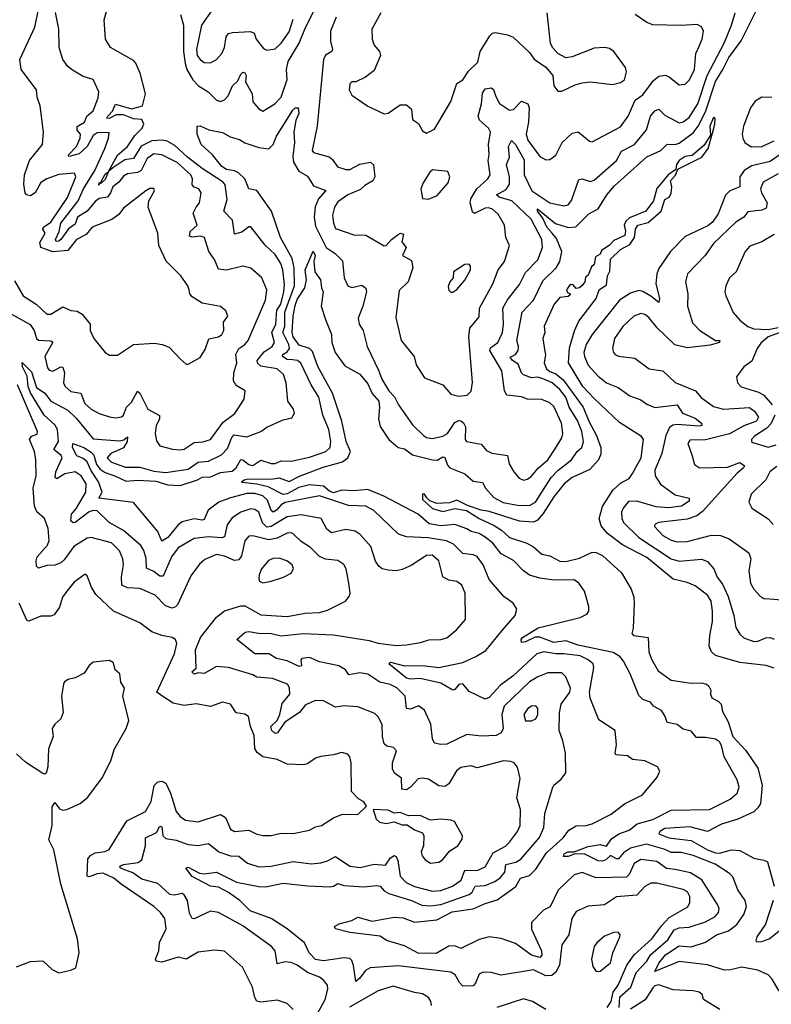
# Model space of a CAD drawing. Extents: x 1245432 to 1420865, y 606325 to 671314.
# Tile 312 of 382: x 1387071 to 1390791, y 647891 to 652762. Entities that reach past the tile are written whole.
import ezdxf

# ---------------------------------------------------------------- set-up
doc = ezdxf.new("R2010")
doc.units = 0

msp = doc.modelspace()

# ---------------------------------------------------------------- linework, layer by layer
at = {"layer": '0CON20XD'}
for points in [[(1387342.2, 652002.2), (1387265, 651995.8), (1387205, 651974.1), (1387175, 651956.5), (1387147.4, 651905), (1387125, 651889.8), (1387105, 651894.8), (1387098, 651905), (1387092.3, 651947.7), (1387095.5, 651995), (1387120, 652065), (1387184.5, 652145), (1387189.5, 652205), (1387172.9, 652335), (1387158.3, 652378.3), (1387154.3, 652415), (1387078.6, 652515), (1387071.1, 652565), (1387145.3, 652724.7), (1387187.7, 652922.3)], [(1387130.4, 651020.4), (1387155, 650941.8), (1387194.8, 650914.8), (1387225.4, 650875.4), (1387309.6, 650829.6), (1387350.1, 650790.1), (1387435, 650688.2), (1387565, 650678.7), (1387586.2, 650683.8), (1387605, 650697.5), (1387603.2, 650675), (1387585.5, 650644.5), (1387522.7, 650615), (1387504, 650595), (1387525, 650572.2), (1387595, 650548.6), (1387665, 650547.5), (1387735, 650527.9), (1387795, 650522.2), (1387905, 650539), (1387955, 650572.8), (1388005, 650578.4), (1388070.7, 650609.3), (1388100.2, 650639.8), (1388120.4, 650695), (1388131.9, 650708.1), (1388195, 650698.9), (1388265.3, 650724.7), (1388295, 650746.5), (1388375, 650782.5), (1388418.3, 650791.7), (1388430.8, 650815), (1388426.7, 650835), (1388398.9, 650875), (1388389.3, 650965), (1388376.2, 651006.2), (1388345, 651035.4), (1388265, 651047.1), (1388250.3, 651060.3), (1388246.6, 651075), (1388281.3, 651118.7), (1388320.9, 651145), (1388332.1, 651165), (1388318.6, 651215), (1388339.3, 651255), (1388344, 651325), (1388363.6, 651355), (1388378.7, 651415), (1388381.3, 651451.3), (1388374.2, 651525), (1388363.8, 651555), (1388335, 651600.9), (1388286.7, 651646.7), (1388215, 651737.5), (1388205, 651737.5), (1388169.9, 651710.1), (1388135, 651700), (1388125, 651769.5), (1388081.1, 651815), (1388098.1, 651871.9), (1388088.4, 651945), (1388077.7, 651957.7), (1387974.2, 652025), (1387901, 652081), (1387839.6, 652139.6), (1387801, 652161), (1387776.1, 652166.1), (1387725, 652163.2), (1387673.1, 652136.9), (1387635, 652075.3), (1387590.9, 652069.1), (1387531.5, 652028.5), (1387510, 652010), (1387495, 651971.5), (1387475, 651953.1), (1387467, 651953), (1387463.3, 651943.3), (1387464.6, 651955), (1387472.3, 651957.7), (1387495, 651997.8), (1387510, 652010), (1387555, 652090.9), (1387604.7, 652135), (1387641.1, 652188.9), (1387676.6, 652225), (1387686.1, 652245), (1387675, 652268), (1387635, 652271), (1387585, 652291.9), (1387548.4, 652291.6), (1387513.8, 652273.8), (1387502, 652275), (1387506.7, 652285), (1387531, 652309), (1387545.7, 652344.3), (1387625, 652320.3), (1387678.5, 652335), (1387694.6, 652395), (1387667.8, 652497.8), (1387646.3, 652546.3), (1387635, 652559.5), (1387520, 652625), (1387496, 652665), (1387489.3, 652760.7), (1387516, 652855)], [(1387867.6, 652787.6), (1387882.6, 652735), (1387881.3, 652605), (1387890.2, 652545), (1387898.7, 652515), (1387928.1, 652465), (1387956.6, 652435), (1388003.9, 652405), (1388045, 652363.1), (1388065, 652356.4), (1388085, 652365.5), (1388103.6, 652385), (1388123.9, 652435), (1388151.1, 652458.9), (1388165, 652492.5), (1388175, 652501.8), (1388185, 652498.5), (1388191.6, 652485), (1388189.2, 652455), (1388221.5, 652395), (1388225.6, 652355), (1388255, 652320), (1388275, 652309.2), (1388334.4, 652345), (1388365, 652378.1), (1388395.3, 652465.3), (1388392.2, 652515), (1388400, 652555), (1388454.6, 652645.4), (1388485, 652723.5), (1388555, 652861.2)], [(1388020.9, 652805), (1387971.8, 652735), (1387946.2, 652615)], [(1390520, 648235), (1390578.8, 648255), (1390621.1, 648285), (1390654.6, 648335), (1390667.7, 648375), (1390661.8, 648405), (1390625, 648457.5), (1390601.6, 648521.6), (1390585, 648538.5), (1390514, 648584), (1390405, 648627.1), (1390345, 648641.7), (1390295, 648641.2), (1390266.5, 648656.5), (1390173.9, 648683.9), (1390095, 648662.9), (1390059.9, 648640.1), (1390035, 648611.1), (1390025, 648610.4), (1389995, 648627), (1389971.7, 648605), (1389955, 648598.9), (1389935, 648599.9), (1389865, 648634.8), (1389815, 648634.4), (1389785, 648622.7), (1389762.8, 648622.8), (1389765.7, 648635), (1389784.2, 648645), (1389815, 648645.6), (1389885, 648672.3), (1389945, 648681.8), (1389975, 648673.8), (1390000.5, 648709.5), (1390036.4, 648733.6), (1390087.8, 648752.2), (1390126.7, 648783.3), (1390205, 648804.7), (1390295, 648851.2), (1390485, 648855.3), (1390588.1, 648905), (1390622.9, 648935), (1390632.2, 648965), (1390622.1, 649002.1), (1390557.5, 649115), (1390545, 649172), (1390535, 649190), (1390515, 649202.1), (1390465, 649211.5), (1390421.2, 649211.2), (1390395, 649241.9), (1390355, 649251.9), (1390325.4, 649275.4), (1390275, 649284.3), (1390266.5, 649315), (1390248.6, 649345), (1390208.8, 649365), (1390193.3, 649385), (1390155, 649398.2), (1390135, 649418.5), (1390093.4, 649525), (1390059, 649589), (1390041.9, 649611.9), (1390008.2, 649631.8), (1389835, 649667.4), (1389775, 649689.2), (1389715, 649681.3), (1389645, 649707.5), (1389622.9, 649707.1), (1389575, 649683.6), (1389555, 649681.2), (1389552.7, 649695), (1389559.6, 649705), (1389637.3, 649752.7), (1389845.3, 649804.7), (1389878.5, 649821.5), (1389887.5, 649835), (1389888.3, 649858.3), (1389867.1, 649935), (1389838.5, 649975), (1389815, 649990.7), (1389715, 649988.4), (1389645, 649998.7), (1389593.7, 650013.7), (1389565, 650034.5), (1389515.9, 650085.9), (1389455, 650119.3), (1389412.7, 650172.7), (1389375, 650201.9), (1389345, 650220.5), (1389305, 650229.3), (1389283.6, 650243.6), (1389225, 650264.1), (1389155, 650257.7), (1389097.7, 650267.7), (1389042.7, 650315), (1388873.1, 650405), (1388795, 650438.1), (1388725, 650430.9), (1388665, 650434.9), (1388625, 650421.2), (1388605, 650428.9), (1388575, 650454.6), (1388505, 650460.7), (1388452.2, 650447.8), (1388395, 650416.6), (1388375, 650413.2), (1388301, 650451), (1388245, 650464.8), (1388171.7, 650471.7), (1388169.2, 650475), (1388181.8, 650485), (1388195, 650488.6), (1388325, 650489.6), (1388355, 650495.7), (1388405, 650476.9), (1388456.6, 650503.4), (1388572.5, 650547.5), (1388669.1, 650575), (1388694.7, 650595), (1388708.9, 650625), (1388686.3, 650675), (1388664.8, 650775), (1388619.4, 650915), (1388546.7, 651046.7), (1388520.2, 651120.2), (1388505.2, 651135.2), (1388455, 651151.3), (1388425, 651192.4), (1388419.8, 651215), (1388424.8, 651295.2), (1388435, 651348.6), (1388445, 651377.9), (1388482, 651435), (1388490, 651475), (1388484.4, 651525), (1388523.9, 651616.1), (1388534.3, 651595), (1388526.9, 651565), (1388532, 651515), (1388560, 651475), (1388564.3, 651435), (1388573.3, 651415), (1388563.5, 651345), (1388585, 651279.2), (1388614.7, 651205), (1388616.4, 651165), (1388632, 651115), (1388679.9, 651049.9), (1388755, 651007.6), (1388795, 650960.7), (1388815, 650912), (1388848.7, 650875), (1388852.6, 650845), (1388847.2, 650787.2), (1388855, 650749.4), (1388898.7, 650685), (1388945, 650646.1), (1388975, 650639.3), (1389015, 650609.3), (1389115, 650583.9), (1389137.3, 650582.7), (1389165, 650598.9), (1389175, 650595.6), (1389188.1, 650558.1), (1389200.5, 650545), (1389274.4, 650515), (1389315, 650479.6), (1389362.2, 650472.2), (1389376.1, 650445), (1389418.3, 650398.3), (1389463.9, 650373.9), (1389535, 650359.7), (1389595, 650359), (1389624.3, 650375.7), (1389655.5, 650424.5), (1389702.5, 650497.5), (1389735, 650531.2), (1389802.8, 650585), (1389830, 650625), (1389853.8, 650645), (1389861.7, 650675), (1389853.7, 650725), (1389834.2, 650775), (1389791.5, 650845), (1389774, 650895), (1389745, 650932.9), (1389707.4, 650965), (1389665, 650984.1), (1389635, 650993.2), (1389605, 650990.6), (1389564.8, 651004.8), (1389554.5, 651014.5), (1389538.1, 651058.1), (1389509.7, 651075), (1389498, 651092), (1389525, 651104.7), (1389538.7, 651125), (1389540.1, 651145), (1389531.5, 651175), (1389558.8, 651315), (1389614.8, 651375), (1389659.7, 651470.3), (1389726.2, 651535), (1389744.3, 651565), (1389754.3, 651615), (1389728.7, 651678.7), (1389706.8, 651705), (1389680.8, 651735), (1389659.7, 651779.7), (1389633.7, 651815), (1389633.4, 651826.6), (1389723, 651753), (1389785, 651734), (1389823, 651737), (1389888.7, 651801.3), (1389935, 651825.3), (1389977.9, 651895), (1390015, 651940.3), (1390175, 652083.9), (1390245.2, 652114.8), (1390275, 652145.4), (1390315, 652144.8), (1390335, 652150.7), (1390405, 652202.3), (1390430, 652235), (1390465, 652306.8), (1390514.3, 652455.7), (1390551.7, 652515), (1390580.3, 652575), (1390642.4, 652657.6), (1390721.1, 652815)], [(1387018.3, 651311.7), (1387123.4, 651253.4), (1387143.3, 651225), (1387154.7, 651185), (1387165, 651176.5), (1387225, 651172.9), (1387235, 651166), (1387196.3, 651095), (1387209.2, 651039.1), (1387217.7, 651027.7), (1387235, 651023.5), (1387275, 651044.5), (1387285, 651042.9), (1387292.8, 651015), (1387288.4, 650965), (1387296.7, 650946.7), (1387325, 650922.5), (1387373.3, 650915), (1387393.8, 650863.9), (1387425, 650834.7), (1387465, 650813.2), (1387515, 650796.7), (1387545, 650791.8), (1387575, 650797.8), (1387585.5, 650805), (1387600, 650845), (1387625, 650870), (1387655, 650924.2), (1387666.2, 650915), (1387705.3, 650835), (1387763.5, 650803.5), (1387763.9, 650785), (1387747.3, 650755), (1387741.9, 650715), (1387747.9, 650677.9), (1387764.4, 650654.4), (1387826.8, 650636.8), (1387865, 650633.5), (1387885, 650637.3), (1387935, 650669.6), (1387977.3, 650672.7), (1388016.2, 650685), (1388079, 650771), (1388136.1, 650813.9), (1388182.7, 650885), (1388187.1, 650925), (1388142.4, 650952.4), (1388128.8, 650975), (1388131.1, 651015), (1388145.7, 651065), (1388140.6, 651105), (1388155.3, 651135), (1388185.4, 651155), (1388201.3, 651175), (1388287.2, 651375), (1388294.7, 651424.7), (1388270, 651485), (1388215, 651532.9), (1388175, 651543.2), (1388095, 651522.3), (1388055, 651527.1), (1388035, 651575.7), (1388007.1, 651615), (1387985.6, 651685), (1387965, 651690.5), (1387925, 651685.5), (1387911.3, 651691.3), (1387915, 651713.6), (1387949.2, 651745), (1387929.7, 651805), (1387943.9, 651835), (1387960.8, 651855), (1387969.6, 651905), (1387957.8, 651925), (1387934.1, 651934.1), (1387925, 651944.5), (1387927, 651975), (1387918.8, 651995), (1387850, 652055), (1387775, 652092.6), (1387735, 652098), (1387701.6, 652075), (1387672, 652015), (1387655, 652006.3), (1387605, 651998.5), (1387585, 651987.5), (1387562, 651958), (1387531.5, 651935), (1387521.1, 651905), (1387505.7, 651884.3), (1387465, 651877), (1387445, 651862.2), (1387405, 651815.1), (1387357.8, 651785), (1387345, 651749.8), (1387312.1, 651727.9), (1387275, 651674.8), (1387265, 651665.7), (1387251.8, 651665), (1387249, 651675), (1387265.8, 651714.2), (1387274.2, 651755), (1387361.1, 651865), (1387386.9, 651925), (1387443.8, 652015), (1387492.7, 652125), (1387511.2, 652175), (1387513.6, 652203.6), (1387455, 652202.8), (1387435, 652188.9), (1387405.3, 652134.7), (1387365, 652098.1), (1387315.5, 652085.5), (1387311.1, 652091.1), (1387351.5, 652135), (1387370.6, 652175), (1387371.8, 652195), (1387356.4, 652215), (1387356.3, 652233.7), (1387392, 652255), (1387404, 652285), (1387435, 652310.4), (1387458.9, 652375), (1387462.9, 652405), (1387435, 652466), (1387385, 652481.2), (1387331.7, 652511.7), (1387309.7, 652529.7), (1387284.5, 652565), (1387266, 652625), (1387265.3, 652715), (1387248.1, 652798.1)], [(1387946.2, 652615), (1387949.5, 652585), (1387963.8, 652565), (1387985, 652549.6), (1388015, 652547.7), (1388045.8, 652564.2), (1388071.8, 652595), (1388085.4, 652625), (1388093.3, 652676.7), (1388105, 652692.9), (1388125, 652698.8), (1388212.8, 652702.8), (1388231.4, 652695), (1388241.9, 652665), (1388278.6, 652618.6), (1388295, 652610.6), (1388335, 652617.3), (1388365, 652646.4), (1388405, 652701.8), (1388425.2, 652765)], [(1388637.1, 652775), (1388609.2, 652705), (1388609.2, 652655), (1388620, 652615), (1388615.7, 652605), (1388584.4, 652585.6), (1388574.2, 652565), (1388543.2, 652235), (1388518.1, 652115), (1388525, 652104.4), (1388603.4, 652083.4), (1388620.2, 652070.2), (1388643.8, 652033.8), (1388685, 652020.4), (1388705, 652020), (1388755, 652047.2), (1388807.6, 652057.6), (1388823.1, 652043.1), (1388829.2, 651985), (1388818.6, 651965), (1388778.7, 651941.3), (1388758.4, 651921.6), (1388695.6, 651895), (1388645, 651860), (1388629.6, 651835), (1388620, 651795), (1388624.1, 651755), (1388635, 651728.9), (1388725, 651697.3), (1388785, 651695.5), (1388875, 651642.9), (1388885, 651644.4), (1388910.9, 651675), (1388945, 651699.6), (1388955.3, 651705.3), (1388971.4, 651701.4), (1388962.1, 651662.1), (1388984.6, 651635), (1388965.7, 651595), (1389009.8, 651569.8), (1389016.7, 651535), (1388993.1, 651465), (1388948.6, 651421.4), (1388932.1, 651287.9), (1388960, 651175), (1389024, 651095), (1389034.2, 651055), (1389075, 650990), (1389165.4, 650955.4), (1389205, 650909.4), (1389245, 650898.9), (1389286.2, 650905), (1389305.5, 650924.5), (1389313, 650967), (1389299.7, 651129.8), (1389294.7, 651195), (1389298.5, 651235), (1389345, 651292.5), (1389346.9, 651335), (1389412.5, 651455), (1389439.6, 651525), (1389470, 651565), (1389495.5, 651645), (1389477.1, 651685), (1389470, 651745), (1389440.1, 651800.1), (1389411.1, 651825), (1389391.6, 651831.6), (1389375, 651829.4), (1389322.4, 651802.4), (1389311.5, 651811.5), (1389301.2, 651855), (1389303.6, 651875), (1389334.3, 651925.7), (1389388.9, 651975), (1389400.4, 651995), (1389389.7, 652065), (1389394.7, 652095), (1389392, 652145), (1389400.8, 652205), (1389391.2, 652225), (1389346.9, 652265), (1389340.3, 652285), (1389357.2, 652345), (1389362.1, 652397.9), (1389375, 652420.5), (1389405, 652425.5), (1389415.9, 652415.9), (1389427.4, 652382.6), (1389446.5, 652346.5), (1389495, 652313.7), (1389515, 652318.2), (1389555, 652359.3), (1389585.6, 652345.6), (1389592.2, 652325), (1389589.8, 652255), (1389577.5, 652195), (1389586.4, 652165), (1389645.4, 652085.4), (1389675, 652068), (1389695, 652070), (1389725, 652091.4), (1389756.1, 652155), (1389805, 652201.1), (1389835, 652207.1), (1389890.9, 652160.9), (1389905, 652156.9), (1390045, 652231.8), (1390082.6, 652285), (1390117.1, 652362.9), (1390155, 652389.7), (1390208.8, 652461.2), (1390235, 652482.1), (1390267.3, 652487.3), (1390287.9, 652477.9), (1390335, 652440), (1390365, 652443.3), (1390386, 652465), (1390410.3, 652515), (1390418.5, 652595), (1390435.3, 652634.7), (1390449.6, 652665), (1390455.5, 652705), (1390445, 652726), (1390425, 652738.1), (1390345, 652733.1), (1390205, 652737.1), (1390175, 652747.8), (1390116.9, 652786.9)], [(1388858.6, 652795), (1388814.5, 652715.5), (1388815.8, 652665), (1388825.6, 652635.6), (1388852.5, 652605), (1388857.1, 652585), (1388825, 652511.2), (1388783.2, 652476.8), (1388735, 652454), (1388715, 652453.8), (1388705.7, 652444.3), (1388702.2, 652415), (1388715, 652388.8), (1388794.3, 652334.3), (1388875, 652296), (1388895, 652298.6), (1388955, 652341.1), (1388985, 652340.8), (1389009.7, 652319.7), (1389015, 652267.5), (1389045, 652248.8), (1389065, 652212.5), (1389085, 652200), (1389125, 652220), (1389205, 652356.7), (1389235, 652446.2), (1389265, 652464.4), (1389292.8, 652507.2), (1389338.1, 652551.9), (1389350, 652605), (1389397.4, 652682.6), (1389411.4, 652695), (1389425, 652697.9), (1389485, 652687.3), (1389514.3, 652675), (1389595, 652598.8), (1389617.3, 652567.3), (1389675, 652527.5), (1389710, 652485), (1389714.3, 652435), (1389735, 652408), (1389755, 652407.5), (1389819.8, 652440.2), (1389855, 652450), (1389895, 652454.4), (1390005, 652441.1), (1390045, 652451.9), (1390064.2, 652465), (1390074.3, 652504.3), (1390069.4, 652525), (1390012.5, 652605), (1389989.8, 652619.8), (1389965, 652624.5), (1389915, 652621.5), (1389805, 652578.1), (1389775, 652572.9), (1389735, 652593.8), (1389707.5, 652625), (1389698.1, 652645), (1389681.9, 652795)], [(1389720.8, 650639.3), (1389755, 650692.9), (1389759.7, 650715), (1389752.7, 650765), (1389715, 650847.8), (1389695, 650866.1), (1389655, 650883.2), (1389585, 650883.9), (1389555, 650896.1), (1389481.8, 650905), (1389470, 650925), (1389458.2, 651025), (1389397.6, 651125), (1389401, 651139), (1389437.1, 651165), (1389460, 651215), (1389466.3, 651255), (1389462, 651335), (1389484.8, 651375.2), (1389545, 651452.2), (1389575, 651511.8), (1389635, 651573.3), (1389659.4, 651635), (1389655.3, 651675), (1389602.2, 651775), (1389507.3, 651865), (1389443.6, 651883.6), (1389431.1, 651895), (1389478.6, 651921.4), (1389495, 651947.5), (1389495.4, 651985), (1389480.3, 652045), (1389495, 652082.5), (1389490.5, 652135), (1389505, 652164.5), (1389525, 652144.7), (1389568.6, 652068.6), (1389568.5, 651995), (1389606.4, 651915), (1389695, 651855.4), (1389765, 651840.4), (1389785, 651846.4), (1389802.9, 651867.1), (1389838, 651972), (1389855, 651974.7), (1389895, 651960.8), (1389915, 651968.2), (1390025.4, 652065), (1390049.2, 652110.9), (1390114.8, 652145.2), (1390173, 652217), (1390193.7, 652285), (1390215, 652310.3), (1390235, 652319.1), (1390265, 652290), (1390335, 652252), (1390355, 652255.9), (1390385, 652278.6), (1390427.4, 652345), (1390474.2, 652485.8), (1390557.3, 652645), (1390594.7, 652735), (1390612, 652795)], [(1390793.8, 652376.2), (1390745, 652377.9), (1390711.3, 652358.7), (1390687.5, 652325), (1390654.3, 652235), (1390646.9, 652195), (1390650.6, 652175), (1390660.8, 652155), (1390692.3, 652132.3), (1390745, 652134.8), (1390805, 652163)], [(1390038.4, 647875), (1390042.1, 647927.9), (1390096.2, 647975), (1390121.6, 648048.4), (1390175.2, 648105), (1390193.9, 648136.1), (1390279.6, 648210.4), (1390310.3, 648259.7), (1390335, 648269.9), (1390385, 648271.9), (1390465, 648299.5), (1390513.9, 648326.1), (1390530, 648345), (1390532.5, 648365), (1390525.4, 648385), (1390446.6, 648506.6), (1390391.4, 648541.4), (1390315, 648557), (1390273.3, 648563.3), (1390225, 648596.8), (1390145, 648606.8), (1390112, 648588), (1390087.6, 648532.4), (1390075, 648519.3), (1389925, 648515.9), (1389855, 648543.3), (1389815, 648531.1), (1389736.1, 648455), (1389696.3, 648373.7), (1389663.7, 648356.3), (1389604.6, 648295), (1389605, 648262.5), (1389653.9, 648155), (1389655.5, 648134.5), (1389645, 648122.3), (1389604.3, 648134.3), (1389525, 648192.3), (1389455, 648216.6), (1389395.2, 648224.8), (1389345, 648210.7), (1389255, 648167.3), (1389225, 648180), (1389195, 648178), (1389132.4, 648142.4), (1389043.2, 648143.2), (1388975, 648180.4), (1388885.9, 648205.9), (1388855, 648227.5), (1388705, 648246), (1388634, 648265), (1388629.2, 648275), (1388651.6, 648288.4), (1388715, 648305.5), (1388745, 648321.9), (1388815, 648302.7), (1388925, 648322.4), (1388968.4, 648318.4), (1389025, 648297.1), (1389135, 648309), (1389212.3, 648347.7), (1389315, 648362.7), (1389375, 648390.3), (1389435, 648407.9), (1389526.7, 648473.3), (1389550, 648515), (1389595, 648528.7), (1389625, 648558.9), (1389679.4, 648640.6), (1389760.8, 648715), (1389788.3, 648751.7), (1389825, 648773.8), (1389875, 648775.3), (1389905, 648784), (1389997.9, 648832.1), (1390065, 648882.3), (1390153.1, 648926.9), (1390226.7, 649015), (1390240, 649045), (1390227.5, 649065), (1390165.5, 649095.5), (1390105, 649101.5), (1390079.5, 649119.5), (1390021.9, 649125), (1390018.2, 649135), (1390025.6, 649175), (1390018.6, 649245), (1389938.2, 649298.2), (1389895.4, 649405), (1389890.8, 649435), (1389913.6, 649556.4), (1389910, 649575), (1389885.6, 649595), (1389845.6, 649614.4), (1389764.7, 649625.3), (1389724.7, 649624.7), (1389665, 649634.2), (1389630.5, 649625), (1389514.1, 649515.9), (1389450.5, 649469.5), (1389395, 649408.8), (1389375, 649400), (1389295, 649438.1), (1389265, 649477.1), (1389245, 649473.8), (1389225, 649448.1), (1389215, 649444.2), (1389155, 649479.5), (1389052.7, 649502.7), (1389005, 649499.9), (1388985, 649504.7), (1388898.8, 649575), (1388906.1, 649583.9), (1388975, 649564.7), (1389065, 649566.3), (1389145, 649557.3), (1389265, 649581.9), (1389328.8, 649611.2), (1389378, 649642), (1389459.5, 649740.5), (1389522.9, 649815), (1389532, 649845), (1389514.3, 649875), (1389468, 649908), (1389395, 649992.5), (1389365.2, 650065.2), (1389335, 650105.4), (1389315, 650113.9), (1389265, 650120.8), (1389217.5, 650167.5), (1389183.8, 650183.8), (1389092.1, 650197.9), (1388985, 650203.9), (1388946.5, 650216.5), (1388823.3, 650333.3), (1388785, 650355.3), (1388699.1, 650359.1), (1388555, 650406.2), (1388385, 650372.8), (1388365, 650362.3), (1388342.1, 650335), (1388325, 650325.6), (1388315, 650333.3), (1388298.2, 650385), (1388274.2, 650405.8), (1388235, 650418.4), (1388195, 650418), (1388115, 650397.2), (1388057.3, 650375), (1388004.7, 650335), (1387985, 650289.6), (1387974.1, 650285.9), (1387935, 650291.9), (1387875, 650277.7), (1387855, 650263.2), (1387805, 650199.5), (1387775, 650182.3), (1387755, 650229.5), (1387635, 650373.6), (1387462.7, 650395), (1387478.8, 650425), (1387461.5, 650475), (1387422.6, 650532.6), (1387405, 650573.7), (1387385, 650591.1), (1387354.5, 650604.5), (1387332.8, 650645), (1387334.4, 650665), (1387388.9, 650645), (1387425, 650622.9), (1387437.3, 650607.3), (1387450.7, 650560.7), (1387468.7, 650538.7), (1387495, 650521.3), (1387545, 650504.3), (1387598.1, 650478.1), (1387655, 650484.6), (1387745, 650479.3), (1387805, 650460.6), (1387865, 650457.5), (1387951.2, 650485), (1387975, 650499.1), (1388015, 650500.6), (1388065, 650521.1), (1388122, 650528), (1388143.3, 650545), (1388165, 650585.8), (1388175, 650584.8), (1388205, 650561), (1388225, 650556.2), (1388265, 650583.3), (1388315, 650566.8), (1388335, 650566.6), (1388365, 650579.6), (1388415, 650578.1), (1388505, 650596.9), (1388586.4, 650625), (1388607.3, 650645), (1388610.5, 650675), (1388601.2, 650735), (1388570.9, 650805), (1388552.4, 650895), (1388514.1, 650955), (1388463.3, 651063.3), (1388446.6, 651076.6), (1388421.2, 651078.8), (1388395, 651081.5), (1388371.9, 651095), (1388372.8, 651105), (1388395, 651118.8), (1388406.6, 651135), (1388403.3, 651155), (1388372.8, 651215), (1388383.6, 651245), (1388383.3, 651315), (1388431, 651445), (1388429.8, 651535), (1388419.8, 651579.8), (1388362.2, 651685), (1388316.7, 651815), (1388245, 651916.2), (1388205, 651925.8), (1388186, 651975), (1388153.6, 652005), (1388134.5, 652014.5), (1388095, 652021), (1388071.8, 652035), (1388025, 652093.1), (1387969.6, 652145), (1387948.8, 652195), (1387950, 652235), (1387965, 652237.5), (1388007.6, 652217.6), (1388075, 652204.2), (1388112.4, 652182.4), (1388158.5, 652168.5), (1388185, 652153.1), (1388255, 652129.6), (1388305, 652122.5), (1388325.7, 652144.3), (1388342.3, 652185), (1388422.9, 652315), (1388435, 652325.6), (1388448.8, 652325), (1388452.4, 652297.6), (1388437.5, 652262.5), (1388427.7, 652205), (1388431.2, 652155), (1388422.5, 652085), (1388426.9, 652056.9), (1388452.6, 652012.6), (1388495, 651987.1), (1388525, 651939.3), (1388586.5, 651916.5), (1388550.4, 651875), (1388533.5, 651836.5), (1388528.2, 651785), (1388535, 651740.9), (1388588.7, 651635), (1388632.9, 651605), (1388668.9, 651568.9), (1388677.3, 651485), (1388694.7, 651444.8), (1388715, 651436.5), (1388765, 651449.1), (1388783.6, 651433.6), (1388787.8, 651415), (1388769.2, 651345), (1388746.5, 651285), (1388751.8, 651255), (1388770.6, 651225), (1388790.4, 651145), (1388847.5, 651027.5), (1388862.8, 650982.8), (1388898.2, 650925), (1388926.8, 650896.8), (1388945.9, 650855.9), (1389015, 650758.1), (1389069.4, 650705), (1389085, 650695.4), (1389115, 650689.6), (1389165, 650700.8), (1389188.1, 650715), (1389225, 650769.2), (1389245, 650778.8), (1389255, 650777), (1389267.4, 650767.4), (1389277.2, 650747.2), (1389275.5, 650685.5), (1389282.5, 650675), (1389355, 650662.5), (1389381.1, 650631.1), (1389407.6, 650617.6), (1389485, 650606.4), (1389494.2, 650564.2), (1389516.9, 650525), (1389543.8, 650493.8), (1389565, 650484.4), (1389585, 650489.4), (1389605, 650503.3), (1389637, 650543), (1389685, 650584.6), (1389720.8, 650639.3)], [(1390805, 649553.3), (1390765, 649567.6), (1390635, 649581.6), (1390515, 649616.4), (1390494.8, 649634.8), (1390482.9, 649662.9), (1390486.2, 649716.2), (1390499.6, 649785), (1390500.2, 649835), (1390493.8, 649885), (1390476.1, 649915), (1390415, 649961), (1390375, 649977.5), (1390305, 649993.7), (1390175, 650100.8), (1390054.6, 650164.6), (1389980.7, 650220.7), (1389948.4, 650258.4), (1389939.3, 650295), (1389956.4, 650353.6), (1390007.1, 650435), (1390045, 650468.6), (1390087.4, 650492.6), (1390105, 650516.5), (1390147.1, 650595), (1390158.1, 650685), (1390149.1, 650699.1), (1390039.6, 650769.6), (1389915, 650887.1), (1389858, 650948), (1389788.1, 651065), (1389792.3, 651137.7), (1389817.1, 651222.9), (1389838.8, 651271.2), (1389925, 651383.3), (1389940, 651425), (1389975, 651450), (1389980, 651495), (1389992.2, 651517.8), (1389995, 651576.7), (1390045, 651625.4), (1390090.3, 651649.7), (1390114, 651685), (1390118.9, 651725), (1390130, 651745), (1390182, 651758), (1390246.2, 651813.8), (1390265, 651872.5), (1390285, 651883.8), (1390295, 651902.5), (1390298.8, 651935), (1390292.9, 651965), (1390317.6, 651992.4), (1390328.3, 652021.7), (1390447.5, 652082.5), (1390478.2, 652125), (1390500.7, 652200.7), (1390512.2, 652245), (1390513.3, 652273.3), (1390505, 652278), (1390486.9, 652235), (1390489.7, 652190.3), (1390459.5, 652140.5), (1390400, 652090), (1390365, 652084.7), (1390335, 652064.7), (1390321.7, 652045), (1390319.4, 652020.6), (1390280.4, 651995), (1390223.9, 651926.1), (1390208.9, 651865), (1390169.5, 651815), (1390089.2, 651780.8), (1390070.8, 651765), (1390062.5, 651745), (1390069.7, 651715), (1390065.9, 651694.1), (1390011.1, 651668.9), (1389988.9, 651645), (1389950.8, 651619.2), (1389945, 651601.2), (1389921.2, 651588.8), (1389915, 651550), (1389901.4, 651538.6), (1389885, 651497.5), (1389871.7, 651488.3), (1389867.8, 651465), (1389855, 651447.5), (1389841.2, 651435), (1389825, 651431.2), (1389810, 651450), (1389795, 651452.5), (1389777.5, 651425), (1389781.7, 651411.7), (1389796.4, 651406.4), (1389795, 651400), (1389785, 651392.5), (1389745, 651386.7), (1389716.2, 651355), (1389667.5, 651245), (1389670, 651215), (1389661.2, 651185), (1389670.3, 651120.3), (1389673.6, 651105), (1389667.6, 651065), (1389679.3, 651035), (1389695, 651020.7), (1389725, 651010), (1389760.6, 650980.6), (1389860.3, 650845), (1389888.6, 650775), (1389926.1, 650705), (1389947.3, 650645), (1389947, 650613), (1389935.9, 650584.1), (1389893.1, 650536.9), (1389805, 650496.8), (1389766.7, 650465), (1389715, 650400.9), (1389661.7, 650318.3), (1389633.8, 650286.2), (1389615, 650276.8), (1389545, 650280.9), (1389395, 650328.3), (1389354.7, 650334.7), (1389288, 650358), (1389235, 650384.6), (1389198, 650372), (1389135, 650367.8), (1389101.2, 650381.2), (1389086.5, 650396.5), (1389075, 650414.2), (1389065, 650416.7), (1389065, 650387.5), (1389115, 650343.5), (1389165, 650328.3), (1389225, 650344.1), (1389283.3, 650333.3), (1389344.8, 650294.8), (1389419, 650259), (1389455.7, 650235.7), (1389495, 650199.5), (1389581.8, 650171.8), (1389614.5, 650154.5), (1389655, 650118.2), (1389695, 650108.8), (1389745, 650083.9), (1389775, 650081.5), (1389841.6, 650098.4), (1389905, 650127.1), (1389925, 650126.3), (1389955, 650111.8), (1390049.6, 650025), (1390097.1, 649945), (1390110.8, 649905), (1390112.9, 649875), (1390107.9, 649752.1), (1390101.2, 649725), (1390110, 649715), (1390181.2, 649705), (1390185.5, 649635), (1390198.7, 649598.7), (1390230.8, 649540.8), (1390295, 649495.2), (1390395, 649480), (1390445, 649481.8), (1390470, 649475), (1390482.2, 649465), (1390491.9, 649445), (1390490, 649425), (1390496.5, 649406.5), (1390529.4, 649389.4), (1390542.9, 649375), (1390549.6, 649339.6), (1390577.6, 649287.6), (1390601.1, 649215), (1390665.8, 649145.8), (1390725, 649059.6), (1390745.5, 648975), (1390737.5, 648885), (1390725, 648862.3), (1390705, 648843.7), (1390625, 648806), (1390545, 648782.1), (1390475, 648745.2), (1390388.1, 648768.1), (1390265, 648760.2), (1390239.5, 648745), (1390234.3, 648735), (1390284.3, 648714.3), (1390311.1, 648711.1), (1390395, 648700.6), (1390475, 648654.9), (1390515, 648640.8), (1390535, 648639.2), (1390595, 648655.7), (1390635, 648652.2), (1390705, 648613.5), (1390754.7, 648604.7), (1390773.1, 648595), (1390805.8, 648475)], [(1390835, 652094.5), (1390785, 652061), (1390695, 652039.6), (1390656.7, 652015), (1390635.2, 651984.8), (1390635.6, 651934.4), (1390585.6, 651915), (1390565, 651894.4), (1390527.9, 651802.1), (1390500.4, 651759.6), (1390477.8, 651742.2), (1390365, 651690), (1390291.9, 651615), (1390235, 651530.4), (1390224.3, 651505), (1390220.2, 651455), (1390237.5, 651385), (1390235, 651362), (1390194.9, 651394.9), (1390155, 651417), (1390135, 651421.3), (1390095, 651408.8), (1390039.3, 651375), (1389904.7, 651205), (1389874.4, 651155), (1389863.4, 651115), (1389866.1, 651095), (1389885, 651052.7), (1389935, 650998.2), (1389975, 650966.1), (1390032.8, 650942.8), (1390091.1, 650901.1), (1390145, 650881.8), (1390175, 650859.2), (1390215, 650844), (1390325, 650856.7), (1390350.9, 650815), (1390415, 650790), (1390445.6, 650765), (1390448.1, 650755), (1390435, 650751.4), (1390325, 650758.7), (1390304.1, 650755.9), (1390287, 650745), (1390268.8, 650705), (1390248.9, 650615), (1390215, 650533.3)], [(1387045, 651470.6), (1387088.2, 651395), (1387153.5, 651355), (1387205, 651305.4), (1387225, 651305.4), (1387285, 651341.4), (1387325, 651323.8), (1387355, 651320), (1387380, 651305), (1387419.2, 651255), (1387419.2, 651225), (1387438, 651185), (1387494, 651115), (1387515, 651101.4), (1387555, 651102.2), (1387635, 651154.3), (1387738.3, 651161.7), (1387775.6, 651155.6), (1387811.2, 651141.2), (1387865, 651083.3), (1387895, 651057.5), (1387905, 651057.5), (1387965, 651090), (1387989.1, 651130.9), (1388007.5, 651182.5), (1388055, 651192.1), (1388072.2, 651205), (1388081.8, 651225), (1388080, 651265), (1388100.8, 651295), (1388091.7, 651321.7), (1388065, 651342.5), (1387975, 651360), (1387925, 651390), (1387912.5, 651405), (1387909.4, 651425), (1387902.9, 651445), (1387868.1, 651495), (1387796.9, 651566.9), (1387759.1, 651645), (1387754.4, 651705), (1387707.5, 651835), (1387710, 651865), (1387738.8, 651915), (1387735, 651926.7), (1387715, 651927.5), (1387695, 651915.8), (1387585, 651829.5), (1387561.2, 651798.8), (1387526.8, 651773.2), (1387429.2, 651735), (1387400.8, 651699.2), (1387351.5, 651675), (1387310, 651620), (1387235, 651613.5), (1387175.6, 651635.6), (1387170.1, 651659.9), (1387196.7, 651705), (1387185.9, 651725), (1387188.2, 651735), (1387225, 651759.5), (1387308.2, 651881.8), (1387348.5, 651985), (1387342.2, 652002.2)], [(1389095, 651874), (1389137.8, 651892.2), (1389191.4, 651955), (1389200, 651985), (1389190.7, 652010.7), (1389115, 652018.8), (1389101.9, 652008.1), (1389068, 651955), (1389056.7, 651925), (1389065, 651877.5), (1389095, 651874)], [(1390825, 651998.8), (1390751.4, 651958.6), (1390737.9, 651925), (1390742.2, 651905), (1390771.1, 651855), (1390765, 651830), (1390745, 651818.8), (1390675, 651810.9), (1390655, 651785.5), (1390615, 651760.7), (1390505, 651653.9), (1390464.7, 651595.3), (1390376.5, 651505), (1390367.1, 651465), (1390378.8, 651405), (1390376.4, 651345), (1390401.9, 651261.9), (1390436.7, 651225), (1390515, 651175.5), (1390535.7, 651175), (1390535.6, 651165), (1390488.7, 651151.3), (1390375, 651137.8), (1390313.8, 651153.8), (1390226.9, 651236.9), (1390185, 651288.8), (1390165, 651303.9), (1390145, 651308.7), (1390110.5, 651295), (1390056, 651244), (1390015.4, 651185), (1390005.5, 651135.5), (1390009.4, 651115), (1390018.6, 651105), (1390035, 651097.7), (1390115, 651087.3), (1390186.2, 651035), (1390255, 651023.9), (1390315, 650966.5), (1390416, 650926), (1390443.7, 650893.6), (1390505, 650847.8), (1390555, 650834.7), (1390682.6, 650842.6), (1390708.8, 650825), (1390728.2, 650795), (1390717.9, 650775), (1390655, 650752.6), (1390585, 650712.6), (1390465, 650684), (1390387.5, 650682.5), (1390378.1, 650665), (1390398.8, 650605), (1390411.5, 650561.5), (1390435.4, 650545.4), (1390575, 650548.8), (1390635, 650570.8), (1390658.9, 650555), (1390654.1, 650545), (1390622.1, 650517.9), (1390450.5, 650329.5), (1390423.4, 650306.6), (1390375, 650290.4), (1390233.3, 650275), (1390214.7, 650265.3), (1390213.6, 650255), (1390255, 650210.3), (1390295, 650187.7), (1390325, 650178.8), (1390375, 650181.1), (1390495, 650211.4), (1390540.3, 650210.3), (1390582.9, 650192.9), (1390680.6, 650125), (1390689.5, 650095), (1390680.4, 650035), (1390688.2, 649975), (1390705, 649944.4), (1390735, 649910.9), (1390755, 649898.8), (1390783.2, 649896.8), (1390917.5, 649885)], [(1390805, 651699.2), (1390745, 651662.1), (1390685, 651641.4), (1390661.1, 651615), (1390617.8, 651515), (1390584.4, 651485), (1390566.7, 651445), (1390561.4, 651415), (1390565.7, 651395), (1390603.1, 651313.1), (1390635, 651275.6), (1390674.7, 651244.7), (1390705, 651232.1), (1390775, 651229.1), (1390825, 651239.6)], [(1389215, 651414), (1389235, 651427.5), (1389275, 651472.5), (1389301.9, 651525), (1389302.7, 651542.7), (1389295, 651552), (1389275, 651550), (1389218.6, 651515), (1389217.1, 651485), (1389200.8, 651465), (1389192.7, 651442.7), (1389194.4, 651424.4), (1389205, 651414), (1389215, 651414)], [(1390835.8, 651214.2), (1390775, 651192.6), (1390738.7, 651161.3), (1390720.7, 651135), (1390695, 651071.9), (1390655.7, 651045), (1390619.4, 650995), (1390624.3, 650965), (1390642.9, 650945), (1390728.4, 650918.4), (1390754.5, 650904.5), (1390795, 650857.2)], [(1389979.3, 647875), (1389998.3, 647905), (1390009, 647951), (1390033.5, 647985), (1390075.6, 648085), (1390112.9, 648135), (1390200.5, 648215), (1390248.7, 648281.3), (1390285, 648320.2), (1390377.7, 648372.3), (1390387.6, 648395), (1390388.4, 648425), (1390376.8, 648446.8), (1390355, 648458.9), (1390225, 648490.5), (1390195, 648490), (1390165, 648473.8), (1390125, 648430), (1390025, 648422.5), (1389965, 648382.8), (1389885, 648376.9), (1389825, 648350), (1389804.6, 648315), (1389788.5, 648235), (1389754.6, 648185), (1389743.6, 648085), (1389725, 648049.4), (1389705, 648033.3), (1389675, 648031.1), (1389615, 648061), (1389455, 648035.5), (1389405, 648048.5), (1389365, 648050.6), (1389345, 648040.8), (1389327.1, 647995), (1389315, 647982.7), (1389265, 647980.4), (1389248.4, 647998.4), (1389226.4, 648036.4), (1389205, 648049.4), (1388945, 648080.4), (1388805, 648070.8), (1388782.2, 648057.8), (1388755, 648019.5), (1388735, 648004.4), (1388723.2, 648083.2), (1388715, 648107.5), (1388705, 648117.8), (1388675, 648121.2), (1388575, 648105.4), (1388535, 648112.1), (1388503.5, 648145), (1388481.1, 648195), (1388395.6, 648265), (1388315, 648315.3), (1388212.5, 648352.5), (1388160.5, 648405), (1388105, 648443.7), (1388055, 648469.6), (1388015, 648476), (1387925, 648522.6), (1387894.2, 648565), (1387905, 648570), (1387960.3, 648540.2), (1387985.9, 648535.9), (1388045, 648543.8), (1388145, 648495.3), (1388255, 648473.1), (1388287.2, 648472.7), (1388375, 648490), (1388495, 648476.7), (1388608, 648472), (1388625, 648474.6), (1388645, 648488.5), (1388675, 648478.8), (1388775, 648472.7), (1388839.4, 648479.4), (1388855.6, 648475), (1388875, 648452.2), (1388899, 648439), (1389010, 648405), (1389061.8, 648381.8), (1389105, 648377.4), (1389155, 648384.2), (1389296, 648434), (1389310, 648445), (1389325, 648475.2), (1389375, 648478.3), (1389422.2, 648497.8), (1389451.3, 648518.7), (1389472.2, 648545), (1389477.8, 648582.2), (1389526.6, 648593.4), (1389551.1, 648608.9), (1389643.6, 648716.4), (1389665.3, 648765), (1389670, 648835), (1389710, 648965), (1389714.2, 648975), (1389751.9, 649005), (1389773.7, 649036.3), (1389772.6, 649132.6), (1389760, 649195), (1389741.8, 649245), (1389742.4, 649332.4), (1389751.4, 649375), (1389794.7, 649435), (1389796.9, 649455), (1389775, 649511.1), (1389755, 649531.2), (1389685, 649530.3), (1389635, 649510.8), (1389595, 649486.1), (1389468.8, 649365), (1389457.8, 649325), (1389464.2, 649255), (1389455, 649234.6), (1389428.9, 649221.1), (1389356.8, 649216.8), (1389284, 649226), (1389185, 649178.5), (1389155, 649176.7), (1389123.5, 649183.5), (1389113.8, 649203.8), (1389106.6, 649276.6), (1389075, 649345.8), (1389045, 649366.9), (1389005, 649351), (1388985, 649354.7), (1388978.8, 649415), (1388937, 649457), (1388905, 649472.8), (1388853.8, 649483.8), (1388795, 649524.6), (1388755, 649530), (1388700.8, 649520.8), (1388684.5, 649545), (1388650, 649565), (1388555, 649584.7), (1388506, 649606), (1388467.6, 649602.4), (1388462.8, 649595), (1388465.3, 649564.7), (1388455, 649561.6), (1388395, 649590.7), (1388342.1, 649602.1), (1388304, 649625), (1388235, 649625.4), (1388145.6, 649695), (1388187.6, 649732.4), (1388205, 649735.3), (1388252.9, 649727.1), (1388315, 649725.2), (1388365, 649713.5), (1388475, 649725.2), (1388625, 649718.3), (1388801, 649691), (1388845, 649676.9), (1388935, 649666.6), (1388985, 649669.2), (1389055, 649680), (1389096.6, 649693.4), (1389155, 649695.6), (1389185, 649703.1), (1389234.3, 649745), (1389276.9, 649795), (1389276.2, 649925), (1389259.4, 649965), (1389235, 649983.3), (1389195, 649988.8), (1389165.6, 650005), (1389145, 650084), (1389113.1, 650113.1), (1389085, 650111.2), (1389008.4, 650061.6), (1388965, 650041.1), (1388935, 650035.3), (1388895, 650038.5), (1388865, 650044.6), (1388848.7, 650058.7), (1388832.4, 650082.4), (1388808.5, 650155), (1388755.5, 650215), (1388731.9, 650231.9), (1388685, 650239.4), (1388614, 650224), (1388591.6, 650241.6), (1388563.7, 650293.7), (1388465, 650312.3), (1388395, 650302.8), (1388315, 650254.8), (1388295, 650251.1), (1388272.7, 650272.7), (1388255, 650325.4), (1388235, 650338.8), (1388215, 650341.9), (1388165, 650326.2), (1388122.5, 650297.5), (1388097.8, 650262.3), (1388085, 650202.7), (1388072.2, 650197.8), (1388005, 650203.1), (1387935, 650195.9), (1387855, 650148.7), (1387822.8, 650105), (1387781.9, 650008.1), (1387765, 650008.6), (1387735, 650032.1), (1387698.9, 650048.9), (1387696.6, 650096.6), (1387686, 650136), (1387670.7, 650160.7), (1387585.1, 650235.1), (1387513.8, 650275), (1387455, 650331.8), (1387435, 650334.3), (1387415, 650326.9), (1387345, 650273.9), (1387335, 650272.6), (1387325, 650282.9), (1387328.3, 650315), (1387352.8, 650345), (1387399.3, 650425), (1387399.4, 650465), (1387375.4, 650505.4), (1387345, 650525.2), (1387295, 650514.5), (1387255, 650489.7), (1387247.2, 650497.2), (1387249.8, 650525), (1387280.8, 650595), (1387276.3, 650606.3), (1387240.9, 650635), (1387263.1, 650675), (1387258, 650735), (1387245, 650757.1), (1387192.9, 650805), (1387124.8, 650915.2), (1387113.5, 650946.5), (1387107.5, 650997.5), (1387085.6, 651045), (1387083.9, 651066.1), (1387130.4, 651020.4)], [(1388545.3, 647845), (1388583.1, 647915), (1388596.1, 647965), (1388594.5, 647985), (1388575, 648010.5), (1388554.4, 648025), (1388495, 648047.7), (1388445, 648085.3), (1388415, 648097.6), (1388385, 648100.8), (1388345, 648090.9), (1388335.3, 648155), (1388317.5, 648177.5), (1388175, 648278.5), (1388055.8, 648345.8), (1388015, 648352.1), (1387935, 648313.5), (1387925, 648315.4), (1387911, 648341), (1387901.3, 648405), (1387885, 648431.9), (1387875, 648438.6), (1387835, 648430.8), (1387815, 648434.5), (1387755, 648487.9), (1387675, 648510.7), (1387631.7, 648541.7), (1387570.7, 648565), (1387566.9, 648575), (1387585, 648582.5), (1387657, 648593), (1387676.4, 648605), (1387693.9, 648675), (1387693.3, 648715), (1387748.7, 648741.3), (1387765, 648772.9), (1387775, 648768.6), (1387780.4, 648725), (1387795, 648711.2), (1387845, 648702.9), (1387905, 648681.2), (1387955, 648677.2), (1388005, 648686.4), (1388056.7, 648645), (1388115, 648624.7), (1388155, 648623.3), (1388199.5, 648589.5), (1388255, 648570.8), (1388315, 648574), (1388425, 648597.4), (1388515, 648586.4), (1388561.5, 648591.5), (1388595, 648600), (1388635, 648622.2), (1388705, 648574.1), (1388757, 648567), (1388825, 648583.7), (1388881, 648579), (1388906.8, 648615), (1388925, 648626.8), (1388935, 648622.2), (1388942.6, 648602.6), (1388954.8, 648524.8), (1388984, 648494), (1389025, 648473.4), (1389115, 648450.5), (1389155, 648453.7), (1389213.6, 648475), (1389255.7, 648505), (1389275, 648554.7), (1389335, 648553.1), (1389375, 648570.8), (1389415, 648639.6), (1389475, 648673.9), (1389495, 648692.9), (1389535.3, 648745), (1389548.1, 648775), (1389549.4, 648855), (1389532.2, 648912.2), (1389547.8, 649007.8), (1389534.5, 649064.5), (1389518, 649085), (1389502.2, 649092.2), (1389465, 649095.4), (1389335, 649060.6), (1389305, 649071.4), (1389255, 649062.3), (1389233.8, 649046.2), (1389195, 648981.9), (1389175, 648968.2), (1389145, 648972.3), (1389094, 649004), (1389065, 649010.2), (1389044.2, 649005.8), (1389005.1, 648964.9), (1388985, 648952.2), (1388963.2, 648955), (1388960.4, 649010.4), (1388925.8, 649035), (1388916.7, 649055), (1388915.6, 649085), (1388936.7, 649145), (1388920.6, 649160.6), (1388887.5, 649167.5), (1388875, 649180), (1388866.2, 649215), (1388864.6, 649275), (1388845, 649312.9), (1388828.8, 649328.8), (1388745, 649362.1), (1388675, 649367.1), (1388635, 649361.1), (1388575, 649391.4), (1388535, 649394.4), (1388485, 649371.8), (1388456.1, 649333.9), (1388383.7, 649286.3), (1388346.6, 649233.4), (1388335, 649231.3), (1388319.8, 649245), (1388314.2, 649265), (1388345.5, 649294.5), (1388358.8, 649325), (1388370.8, 649379.2), (1388407.5, 649425), (1388405.9, 649455.9), (1388397.1, 649475), (1388322, 649502), (1388245, 649509.2), (1388225, 649521.2), (1388105, 649557.7), (1388045, 649561.6), (1387985, 649526.8), (1387955, 649530), (1387934.8, 649524.8), (1387923.9, 649535), (1387945.4, 649554.6), (1387940.8, 649645), (1387965.9, 649705), (1388045, 649806.6), (1388085, 649838.2), (1388165, 649861.4), (1388185, 649861.8), (1388265, 649818.2), (1388395, 649808.7), (1388484, 649826), (1388555, 649829.1), (1388595, 649840.6), (1388684.4, 649885.6), (1388701.7, 649908.3), (1388707.1, 649925), (1388699.5, 649975), (1388686.9, 650045), (1388675.9, 650065.9), (1388645.9, 650085.9), (1388585, 650093.3), (1388555.7, 650105.7), (1388510.8, 650150.8), (1388465, 650180.7), (1388425, 650218.8), (1388414.1, 650224.1), (1388395, 650222.3), (1388345, 650196.5), (1388305, 650188.8), (1388225, 650208.4), (1388205, 650207.3), (1388185.7, 650184.3), (1388169.8, 650110.2), (1388155, 650089.7), (1388135, 650085.7), (1388085, 650108.5), (1388045, 650115.8), (1387988.2, 650091.8), (1387961.2, 650068.8), (1387919, 650011), (1387852.3, 649867.7), (1387843, 649857), (1387825, 649850.3), (1387792, 649862), (1387741.9, 649915), (1387665, 649947.9), (1387605, 649951), (1387576, 649965), (1387574.3, 650005), (1387585.3, 650065), (1387581.8, 650095), (1387564.7, 650135), (1387525, 650174.6), (1387425, 650200), (1387405, 650197.3), (1387338.9, 650155), (1387290.7, 650089.3), (1387275, 650074.7), (1387247.2, 650062.8), (1387205, 650061.2), (1387165, 650049.2), (1387155, 650058.8), (1387152.8, 650085), (1387158.2, 650105), (1387208.2, 650161.8), (1387216.7, 650185), (1387211.9, 650245), (1387194.3, 650294.3), (1387156.7, 650326.7), (1387144.6, 650355), (1387137.8, 650445), (1387152.5, 650505), (1387151.5, 650585), (1387144, 650625), (1387119.2, 650685), (1387129.2, 650700.9), (1387158.1, 650711.9), (1387159.6, 650725), (1387060.7, 650955)], [(1390808.8, 650805), (1390788.2, 650761.8), (1390768.5, 650741.5), (1390708.3, 650701.8), (1390693.3, 650685), (1390692.5, 650675), (1390700.2, 650670.2), (1390775, 650647.5), (1390815, 650658.2)], [(1390215, 650533.3), (1390216.8, 650505), (1390243.3, 650463.3), (1390315, 650411.9), (1390384.3, 650395), (1390385, 650380), (1390346.9, 650355), (1390282.7, 650347.3), (1390221.1, 650351.1), (1390125, 650379.5), (1390085, 650378.2), (1390058.5, 650345), (1390050.3, 650325), (1390050.9, 650295), (1390060, 650275), (1390135, 650201), (1390295, 650094.8), (1390335, 650083.6), (1390445, 650092.5), (1390475, 650081.1), (1390507.5, 650045), (1390523.8, 650003.8), (1390549, 649969), (1390578, 649908), (1390606.5, 649815), (1390615.5, 649755.5), (1390635, 649722.5), (1390655, 649704.3), (1390705, 649685.8), (1390725, 649686.9), (1390764.4, 649704.4), (1390785, 649705.6), (1390805, 649697.8)], [(1390819, 650551), (1390784.2, 650525.8), (1390763.6, 650485), (1390691.4, 650415), (1390680, 650375), (1390694.5, 650344.5), (1390775, 650292.2), (1390800.9, 650265)], [(1388275, 649975.8), (1388315, 649984.4), (1388376.4, 650003.6), (1388415, 650024.2), (1388425.6, 650045), (1388419.2, 650065), (1388393.8, 650085), (1388355, 650097.9), (1388325, 650096.9), (1388303, 650087), (1388268.5, 650045), (1388255.6, 650015), (1388254.4, 649995), (1388258.8, 649985), (1388275, 649975.8)], [(1388425.4, 647865.4), (1388394.4, 647894.4), (1388345, 647911.4), (1388265, 647901.8), (1388245, 647905.8), (1388234.3, 647925), (1388224, 647975), (1388174.1, 648074.1), (1388085, 648154), (1388035, 648158.6), (1387955, 648149.4), (1387895, 648114.2), (1387855, 648124.6), (1387775, 648099.7), (1387747.1, 648105), (1387743.2, 648115), (1387759.2, 648155), (1387762.7, 648197.3), (1387796.2, 648265), (1387788.8, 648315), (1387768.2, 648345), (1387734.5, 648375), (1387572.8, 648485), (1387537.9, 648515), (1387485, 648539.1), (1387455, 648536.2), (1387415, 648520.9), (1387405, 648524.3), (1387408.9, 648611.1), (1387422.4, 648627.6), (1387445, 648640.9), (1387493, 648647), (1387513.2, 648656.8), (1387601.5, 648798.5), (1387693.6, 648845), (1387721.6, 648895), (1387737.4, 648972.6), (1387755, 648991.1), (1387775, 648994.4), (1387794.5, 648984.5), (1387817.1, 648935), (1387844.8, 648844.8), (1387865, 648820.4), (1387892.3, 648802.3), (1387955, 648793.3), (1388065, 648829.5), (1388090, 648815), (1388115, 648757.5), (1388135, 648745.7), (1388205, 648753.1), (1388245, 648732.9), (1388275.7, 648725.7), (1388315, 648726.7), (1388365, 648737.5), (1388425.5, 648735.5), (1388505, 648752.7), (1388535, 648769.1), (1388565, 648775.7), (1388625, 648814), (1388668.8, 648831.2), (1388745, 648830), (1388788.3, 648871.7), (1388775, 648892.5), (1388747.7, 648907.7), (1388713, 648943), (1388712.5, 649085), (1388705.5, 649115.5), (1388695, 649128.8), (1388665, 649137.1), (1388625, 649124.3), (1388562.4, 649117.6), (1388535, 649108), (1388495, 649081.2), (1388473.9, 649076.1), (1388395, 649079.2), (1388345, 649102), (1388275, 649115.8), (1388245.8, 649135.8), (1388235.6, 649155.6), (1388230.9, 649220.9), (1388214, 649265), (1388204.4, 649314.4), (1388185, 649326.9), (1388142.8, 649332.8), (1388115, 649376), (1388075, 649385.6), (1388015.8, 649364.2), (1387945, 649377.8), (1387885, 649369.5), (1387830.2, 649380.2), (1387775, 649416.5), (1387749.4, 649435), (1387836.6, 649625), (1387849.5, 649675), (1387842.5, 649695), (1387826, 649706), (1387775, 649715.3), (1387725, 649733.1), (1387665, 649778.2), (1387535.8, 649835), (1387448.1, 649918.1), (1387426.4, 649955), (1387405, 650010), (1387395, 650018), (1387341.2, 649978.8), (1387304, 649935), (1387283.3, 649905), (1387268, 649855), (1387241.9, 649818.1), (1387225, 649811.1), (1387175, 649811.1), (1387115.9, 649785.9), (1387108.5, 649788.5), (1387067.8, 649875)], [(1387055, 648076), (1387125, 648102.5), (1387185, 648106.7), (1387232.6, 648062.6), (1387265, 648045.8), (1387325, 648060), (1387348.3, 648071.7), (1387366.2, 648145), (1387356.7, 648215), (1387274.5, 648485), (1387239.4, 648655), (1387215.8, 648705), (1387232.5, 648775), (1387232.3, 648867.7), (1387245, 648890), (1387268.3, 648858.3), (1387285, 648851.2), (1387305, 648854), (1387371.2, 648885), (1387408, 648915), (1387478.8, 649011.2), (1387522.5, 649095), (1387538.3, 649151.7), (1387597.5, 649255), (1387611.4, 649295), (1387581.4, 649415), (1387590, 649455), (1387571.2, 649485), (1387566.7, 649525), (1387543.3, 649545), (1387535, 649580), (1387515, 649592.5), (1387435, 649583.8), (1387415, 649566.7), (1387390.5, 649529.5), (1387345, 649506.2), (1387311.7, 649498.3), (1387293.6, 649486.4), (1387287.5, 649475), (1387277.5, 649415), (1387285.8, 649335), (1387275, 649302.5), (1387245, 649276.7), (1387232, 649255), (1387236.2, 649215), (1387214.5, 649155.5), (1387210.6, 649065), (1387202.5, 649035), (1387195, 649030), (1387185, 649033.3), (1387099.5, 649089.5), (1387055, 649130)], [(1389605, 649292.9), (1389625, 649303.3), (1389635.4, 649325), (1389636.4, 649355), (1389625, 649366.9), (1389605, 649366.4), (1389585.8, 649355), (1389566.9, 649325), (1389575, 649294), (1389605, 649292.9)], [(1389105, 648589.4), (1389145, 648594.3), (1389163.6, 648606.4), (1389199.6, 648650.4), (1389240, 648675), (1389261.7, 648708.3), (1389262.5, 648725), (1389223.3, 648795), (1389205, 648802.5), (1389155, 648806.5), (1389105, 648801.9), (1389052.5, 648825), (1388995, 648823.8), (1388955, 648840), (1388925, 648835.7), (1388895, 648850.8), (1388820, 648855), (1388836, 648806), (1388852.3, 648792.3), (1388885, 648786), (1388925, 648794), (1388965, 648779.4), (1388988.6, 648778.6), (1389025, 648754.4), (1389065, 648740), (1389071.4, 648725), (1389069.1, 648675), (1389058.1, 648645), (1389062.5, 648625), (1389078, 648605), (1389105, 648589.4)], [(1390800.4, 648405), (1390762.2, 648287.8), (1390719.4, 648225), (1390714, 648205), (1390720.4, 648200.4), (1390745, 648201.4), (1390780.4, 648215), (1390845, 648265.5)], [(1389925, 648053.8), (1389945, 648054.3), (1389995, 648096), (1390006.4, 648145), (1390042, 648225), (1390043.8, 648235), (1390035, 648246), (1390015, 648247.5), (1389965, 648228.1), (1389927.1, 648195), (1389915, 648176.2), (1389901.8, 648115), (1389907.4, 648077.4), (1389925, 648053.8)], [(1390895.6, 647845.6), (1390874, 647905), (1390824.6, 647964.6), (1390795.6, 648015), (1390775, 648037.5), (1390725, 648060), (1390645, 648074.6), (1390589.1, 648060.9), (1390560.2, 648060.2), (1390475.6, 648085.6), (1390335, 648102.2), (1390215, 648052.5), (1390234.4, 648095), (1390267.1, 648135), (1390335, 648180.3), (1390395, 648175.5), (1390465, 648197.8), (1390520, 648235)], [(1389110, 647885), (1389106.2, 647906.2), (1389094.2, 647925), (1389065, 647943.1), (1389025, 647948.5), (1388918.9, 647981.1), (1388845, 647957.9), (1388702.9, 647877.1)], [(1390536.2, 647865), (1390455, 647914), (1390448.9, 647938.9), (1390435, 647951.5), (1390405, 647958.2), (1390305, 647962.5), (1390235, 647986.8), (1390215, 647981.9), (1390205, 647972.5), (1390166.2, 647913.8), (1390095, 647867.3)], [(1389675, 647865.8), (1389608.8, 647905), (1389565, 647917.5), (1389432, 647875)]]:
    msp.add_lwpolyline(points, dxfattribs=at)

doc.saveas('drawing.dxf')
